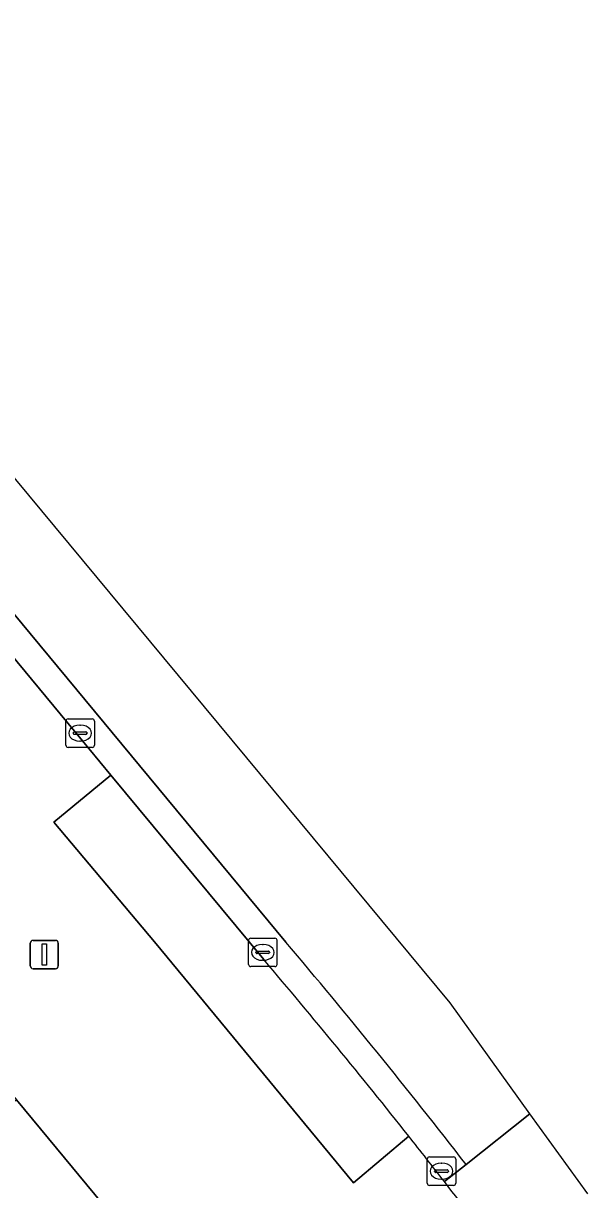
# Model space of a CAD drawing. Extents: x 160377 to 161131, y 383938 to 384853.
# Drawn here: x 161005.04 to 161024.93, y 384505.45 to 384546.56 of the extents above; entities that cross this region are included whole.
import ezdxf

# ---------------------------------------------------------------- set-up
doc = ezdxf.new("R2010")
doc.units = 0
for name, color, linetype in [('IMGEO_Fietspad_gesloten', 7, 'Continuous'), ('IMGEO_Fietspad_open', 7, 'Continuous'), ('IMGEO_Kolk', 7, 'Continuous'), ('IMGEO_Lichtmast', 7, 'Continuous'), ('IMGEO_Pand', 7, 'Continuous'), ('IMGEO_Pand_nummerreeks', 7, 'Continuous'), ('IMGEO_Parkeervlak_open', 7, 'Continuous'), ('IMGEO_Voetpad_open', 7, 'Continuous')]:
    doc.layers.add(name, color=color, linetype=linetype)

msp = doc.modelspace()

# ---------------------------------------------------------------- linework, layer by layer
at = {"layer": 'IMGEO_Fietspad_gesloten'}
for points in [[(161022.895, 384508.122), (161020.079, 384512.03), (160977.866, 384562.895), (160975.615, 384560.837), (160998.867, 384532.781), (161014.288, 384514.174)], [(161020.645, 384506.341), (161022.895, 384508.122)]]:
    msp.add_lwpolyline(points, dxfattribs=at)
msp.add_arc((160840.325, 384366.495), 228.193, 37.79505, 40.3282, dxfattribs=at)
at = {"layer": 'IMGEO_Fietspad_open'}
for points in [[(160975.615, 384560.837), (160974.854, 384560.203), (160988.377, 384543.886), (160989.461, 384542.578), (161003.056, 384526.175), (161004.084, 384524.934), (161007.342, 384521.003), (161008.126, 384520.057), (161013.512, 384513.558)], [(161014.288, 384514.174), (160998.867, 384532.781), (160975.615, 384560.837)], [(161024.93, 384505.299), (161022.895, 384508.122), (161020.645, 384506.341), (161019.878, 384505.734)], [(161019.878, 384505.734), (161020.645, 384506.341)]]:
    msp.add_lwpolyline(points, dxfattribs=at)
for centre, radius, start, end in [((160840.325, 384366.495), 228.193, 37.79505, 40.3282), ((160848.71, 384373.006), 216.598, 38.32979, 40.45935), ((160878.153, 384395.894), 179.306, 37.77647, 38.4274), ((160833.195, 384360.899), 236.279, 36.96204, 37.80557)]:
    msp.add_arc(centre, radius, start, end, dxfattribs=at)
at = {"layer": 'IMGEO_Kolk'}
for p, q in [((161006.614, 384522.04), (161007.466, 384522.04)), ((161006.539, 384521.114), (161006.539, 384521.966)), ((161006.841, 384521.583), (161007.239, 384521.583)), ((161007.027, 384521.82), (161007.052, 384521.82)), ((161007.54, 384521.966), (161007.54, 384521.114)), ((161006.798, 384521.534), (161006.798, 384521.546)), ((161007.236, 384521.497), (161006.838, 384521.497)), ((161007.05, 384521.26), (161007.025, 384521.26)), ((161007.282, 384521.546), (161007.282, 384521.534)), ((161007.466, 384521.04), (161006.614, 384521.04)), ((161012.977, 384513.388), (161012.977, 384514.24)), ((161013.052, 384514.314), (161013.904, 384514.314)), ((161013.978, 384514.24), (161013.978, 384513.388)), ((161013.236, 384513.808), (161013.236, 384513.82)), ((161013.674, 384513.771), (161013.276, 384513.771)), ((161013.279, 384513.857), (161013.677, 384513.857)), ((161013.465, 384514.094), (161013.49, 384514.094)), ((161013.72, 384513.82), (161013.72, 384513.808)), ((161013.488, 384513.534), (161013.463, 384513.534)), ((161013.904, 384513.314), (161013.052, 384513.314)), ((161019.277, 384505.676), (161019.277, 384506.528)), ((161019.352, 384506.602), (161020.204, 384506.602)), ((161019.765, 384506.382), (161019.79, 384506.382)), ((161020.278, 384506.528), (161020.278, 384505.676)), ((161019.536, 384506.096), (161019.536, 384506.108)), ((161019.974, 384506.059), (161019.576, 384506.059)), ((161019.579, 384506.145), (161019.977, 384506.145)), ((161020.02, 384506.108), (161020.02, 384506.096)), ((161020.204, 384505.602), (161019.352, 384505.602)), ((161019.788, 384505.822), (161019.763, 384505.822))]:
    msp.add_line(p, q, dxfattribs=at)
for points in [[(161006.614, 384522.04), (161007.466, 384522.04)], [(161006.539, 384521.114), (161006.539, 384521.966)], [(161007.54, 384521.966), (161007.54, 384521.114)], [(161007.466, 384521.04), (161006.614, 384521.04)], [(161012.977, 384513.388), (161012.977, 384514.24)], [(161013.052, 384514.314), (161013.904, 384514.314)], [(161013.978, 384514.24), (161013.978, 384513.388)], [(161013.904, 384513.314), (161013.052, 384513.314)], [(161019.277, 384505.676), (161019.277, 384506.528)], [(161019.352, 384506.602), (161020.204, 384506.602)], [(161020.278, 384506.528), (161020.278, 384505.676)], [(161020.204, 384505.602), (161019.352, 384505.602)]]:
    msp.add_lwpolyline(points, dxfattribs=at)
for centre, radius, start, end in [((161006.616, 384521.964), 0.0765, 91.552, 178.448), ((161006.616, 384521.964), 0.0765, 91.552, 178.448), ((161007.464, 384521.964), 0.0765, 1.552, 88.448), ((161007.464, 384521.964), 0.0765, 1.552, 88.448), ((161006.838, 384521.543), 0.0403, 85.8775, 175.7526), ((161007.243, 384521.545), 0.0386, 1.7309, 96.639), ((161006.835, 384521.533), 0.0366, 178.938, 274.7102), ((161007.239, 384521.54), 0.043, 264.8664, 352.4533), ((161006.616, 384521.116), 0.0765, 181.552, 268.448), ((161006.616, 384521.116), 0.0765, 181.552, 268.448), ((161007.464, 384521.116), 0.0765, 271.552, 358.448), ((161007.464, 384521.116), 0.0765, 271.552, 358.448), ((161013.054, 384514.238), 0.0765, 91.552, 178.448), ((161013.054, 384514.238), 0.0765, 91.552, 178.448), ((161013.902, 384514.238), 0.0765, 1.552, 88.448), ((161013.902, 384514.238), 0.0765, 1.552, 88.448), ((161013.276, 384513.817), 0.0403, 85.8775, 175.7526), ((161013.273, 384513.807), 0.0366, 178.938, 274.7102), ((161013.677, 384513.814), 0.043, 264.8664, 352.4533), ((161013.681, 384513.819), 0.0386, 1.7309, 96.639), ((161013.054, 384513.39), 0.0765, 181.552, 268.448), ((161013.054, 384513.39), 0.0765, 181.552, 268.448), ((161013.902, 384513.39), 0.0765, 271.552, 358.448), ((161013.902, 384513.39), 0.0765, 271.552, 358.448), ((161019.354, 384506.526), 0.0765, 91.552, 178.448), ((161019.354, 384506.526), 0.0765, 91.552, 178.448), ((161020.202, 384506.526), 0.0765, 1.552, 88.448), ((161020.202, 384506.526), 0.0765, 1.552, 88.448), ((161019.576, 384506.105), 0.0403, 85.8775, 175.7526), ((161019.573, 384506.095), 0.0366, 178.938, 274.7102), ((161019.977, 384506.102), 0.043, 264.8664, 352.4533), ((161019.981, 384506.107), 0.0386, 1.7309, 96.639), ((161019.354, 384505.678), 0.0765, 181.552, 268.448), ((161019.354, 384505.678), 0.0765, 181.552, 268.448), ((161020.202, 384505.678), 0.0765, 271.552, 358.448), ((161020.202, 384505.678), 0.0765, 271.552, 358.448)]:
    msp.add_arc(centre, radius, start, end, dxfattribs=at)
for centre, major_axis, ratio, start_param, end_param in [((161007.026, 384521.54), (-0.387, 0.002), 0.722429, 4.712389, 7.853982), ((161007.051, 384521.54), (-0.39, 0.002), 0.717154, 1.570796, 4.712389), ((161013.464, 384513.814), (-0.387, 0.002), 0.722429, 4.712389, 7.853982), ((161013.489, 384513.814), (-0.39, 0.002), 0.717154, 1.570796, 4.712389), ((161019.764, 384506.102), (-0.387, 0.002), 0.722429, 4.712389, 7.853982), ((161019.789, 384506.102), (-0.39, 0.002), 0.717154, 1.570796, 4.712389)]:
    msp.add_ellipse(centre, major_axis=major_axis, ratio=ratio, start_param=start_param, end_param=end_param, dxfattribs=at)
at = {"layer": 'IMGEO_Lichtmast'}
for p, q in [((161005.378, 384514.237), (161006.168, 384514.237)), ((161006.168, 384514.237), (161005.378, 384514.237)), ((161005.278, 384513.337), (161005.278, 384514.137)), ((161005.278, 384514.137), (161005.278, 384513.337)), ((161006.268, 384514.137), (161006.268, 384513.337)), ((161006.268, 384513.337), (161006.268, 384514.137)), ((161006.168, 384513.237), (161005.378, 384513.237)), ((161005.378, 384513.237), (161006.168, 384513.237))]:
    msp.add_line(p, q, dxfattribs=at)
msp.add_lwpolyline([(161005.698, 384514.112), (161005.848, 384514.112), (161005.848, 384513.362), (161005.698, 384513.362), (161005.698, 384514.112)], dxfattribs=at)
for centre, start, end in [((161005.378, 384514.137), 90, 180), ((161005.378, 384514.137), 90, 180), ((161006.168, 384514.137), 0, 90), ((161006.168, 384514.137), 360, 90), ((161005.378, 384513.337), 180, 270), ((161005.378, 384513.337), 180, 270), ((161006.168, 384513.337), 270, 0), ((161006.168, 384513.337), 270, 0)]:
    msp.add_arc(centre, 0.1, start, end, dxfattribs=at)
at = {"layer": 'IMGEO_Pand'}
msp.add_lwpolyline([(160998.299, 384494.737), (161008.968, 384503.581), (161004.794, 384508.616), (161000, 384504.642), (160994.4, 384500), (160983.425, 384490.901), (160975.557, 384484.376), (160979.724, 384479.351), (160983.919, 384482.813)], close=True, dxfattribs=at)
at = {"layer": 'IMGEO_Parkeervlak_open'}
msp.add_lwpolyline([(161013.512, 384513.558), (161008.126, 384520.057), (161006.11, 384518.408), (161009.666, 384514.187), (161016.675, 384505.693), (161018.621, 384507.337)], dxfattribs=at)
msp.add_arc((160848.71, 384373.006), 216.598, 38.32979, 40.45935, dxfattribs=at)
at = {"layer": 'IMGEO_Voetpad_open'}
for points in [[(161018.621, 384507.337), (161016.675, 384505.693), (161009.666, 384514.187), (161006.11, 384518.408), (161008.126, 384520.057), (161007.342, 384521.003), (161004.084, 384524.934), (161003.056, 384526.175), (161001.022, 384524.686), (160986.294, 384542.356), (160988.377, 384543.886), (160974.854, 384560.203), (160973.193, 384562.174)], [(160973.895, 384546.333), (160974.059, 384546.137), (160973.737, 384545.87), (160977.52, 384541.307), (160977.788, 384541.529), (160978.081, 384541.176), (160977.774, 384540.922), (160981.573, 384536.34), (160981.856, 384536.576), (160982.159, 384536.21), (160981.857, 384535.959), (160985.839, 384531.156), (160986.106, 384531.378), (160986.397, 384531.027), (160986.286, 384530.935), (160987.78, 384529.135), (160995.98, 384519.246), (161000, 384514.398), (161000.58, 384513.699), (161004.794, 384508.616), (161008.968, 384503.581)]]:
    msp.add_lwpolyline(points, dxfattribs=at)
for centre, radius, start, end in [((160878.153, 384395.894), 179.306, 37.77647, 38.4274), ((160833.195, 384360.899), 236.279, 36.96204, 37.80557)]:
    msp.add_arc(centre, radius, start, end, dxfattribs=at)

# ---------------------------------------------------------------- texts
at = {"layer": 'IMGEO_Pand_nummerreeks'}
msp.add_text('171-171W', height=1, rotation=309.6586, dxfattribs=at).set_placement((161001.794, 384507.095))

doc.saveas('drawing.dxf')
